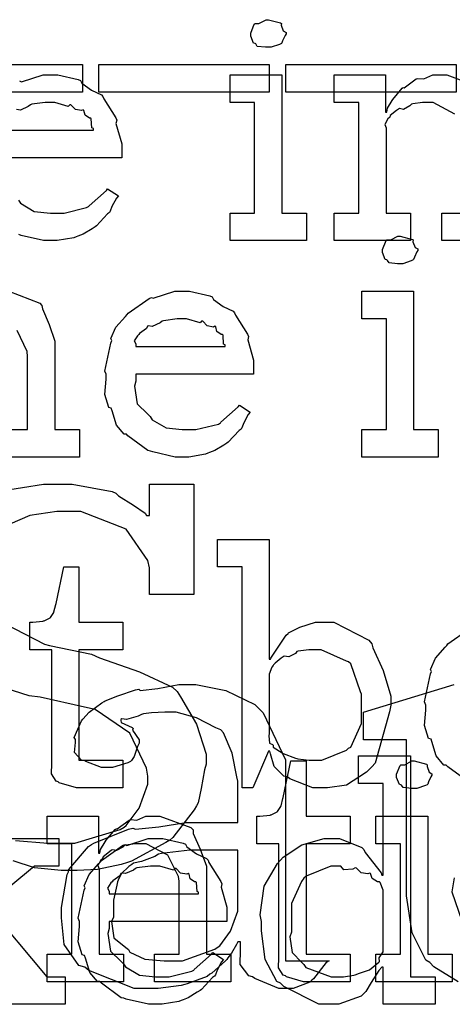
# Model space of a CAD drawing. Extents: x 0 to 8.5, y 0 to 11.
# Tile 294 of 379: x 3.015 to 3.233, y 7.3 to 7.795. Entities that reach past the tile are written whole.
import ezdxf

# ---------------------------------------------------------------- set-up
doc = ezdxf.new("R2010")
doc.units = 0
doc.layers.get('0').update_dxf_attribs({"linetype": 'CONTINUOUS'})

msp = doc.modelspace()

# ---------------------------------------------------------------- linework, layer by layer
at = {"color": 0}
for points in [[(3.1404, 7.78093), (3.139, 7.78093), (3.13482, 7.78142), (3.134, 7.78261), (3.13368, 7.78288), (3.13292, 7.78304), (3.13151, 7.78651), (3.13151, 7.78765), (3.13151, 7.78808), (3.13151, 7.78808), (3.13331, 7.79254), (3.13368, 7.79286), (3.13368, 7.79286), (3.13564, 7.79286), (3.13921, 7.79482), (3.1404, 7.79482), (3.1404, 7.79482), (3.14654, 7.79318), (3.14692, 7.79286), (3.14681, 7.79199), (3.14789, 7.78917), (3.14931, 7.78836), (3.14931, 7.78808), (3.14931, 7.78765), (3.14876, 7.78689), (3.14757, 7.78424), (3.14714, 7.7831), (3.14692, 7.78288), (3.146, 7.78239), (3.14176, 7.78093), (3.1404, 7.78093)], [(2.9611, 7.77225), (3.04682, 7.77225), (3.04682, 7.75836), (2.9611, 7.75836), (2.9611, 7.77225)], [(3.05512, 7.77225), (3.14085, 7.77225), (3.14085, 7.75836), (3.05512, 7.75836), (3.05512, 7.77225)], [(3.14914, 7.77225), (3.23486, 7.77225), (3.23486, 7.75836), (3.14914, 7.75836), (3.14914, 7.77225)], [(3.1211, 7.6976), (3.13346, 7.6976), (3.13346, 7.75315), (3.1211, 7.75315), (3.1211, 7.76704), (3.14714, 7.76704), (3.14714, 7.6976), (3.1595, 7.6976), (3.1595, 7.68371), (3.1211, 7.68371), (3.1211, 7.6976)], [(3.20671, 7.6721), (3.20529, 7.6721), (3.20111, 7.67258), (3.20031, 7.67378), (3.19997, 7.67404), (3.19922, 7.67421), (3.19781, 7.67768), (3.19781, 7.67882), (3.19781, 7.67925), (3.19781, 7.67925), (3.1996, 7.68371), (3.19997, 7.68403), (3.19997, 7.68403), (3.20193, 7.68403), (3.20551, 7.68599), (3.20671, 7.68599), (3.20671, 7.68599), (3.21283, 7.68435), (3.21322, 7.68403), (3.21311, 7.68317), (3.21419, 7.68033), (3.2156, 7.67953), (3.2156, 7.67925), (3.2156, 7.67882), (3.21506, 7.67806), (3.21386, 7.6754), (3.21343, 7.67426), (3.21322, 7.67404), (3.21229, 7.67356), (3.20806, 7.6721), (3.20671, 7.6721)], [(3.0976, 7.57487), (3.09347, 7.57487), (3.08231, 7.57742), (3.08111, 7.5779), (3.07969, 7.57818), (3.06976, 7.5855), (3.06896, 7.58637), (3.06776, 7.58632), (3.06401, 7.59093), (3.06179, 7.59814), (3.06136, 7.59939), (3.06011, 7.59978), (3.05811, 7.60628), (3.05875, 7.61399), (3.05875, 7.61654), (3.05811, 7.61811), (3.06108, 7.63222), (3.06158, 7.63346), (3.06114, 7.6345), (3.06358, 7.64014), (3.06853, 7.64561), (3.06939, 7.64649), (3.06988, 7.64725), (3.08035, 7.65468), (3.08154, 7.65517), (3.08251, 7.65479), (3.09332, 7.65821), (3.09694, 7.65821), (3.10075, 7.65821), (3.111, 7.65588), (3.11214, 7.65539), (3.11279, 7.65403), (3.11762, 7.65061), (3.12267, 7.64822), (3.12343, 7.64735), (3.12392, 7.64626), (3.12993, 7.63661), (3.13037, 7.63542), (3.12999, 7.63385), (3.13297, 7.62364), (3.13297, 7.62022), (3.13297, 7.61654), (3.07374, 7.61654), (3.07374, 7.61307), (3.07303, 7.61046), (3.07437, 7.60167), (3.07969, 7.59636), (3.08089, 7.59526), (3.08192, 7.59364), (3.08892, 7.58957), (3.09706, 7.58876), (3.09978, 7.58876), (3.10389, 7.58876), (3.11524, 7.59147), (3.11626, 7.59201), (3.11649, 7.59233), (3.12522, 7.60004), (3.12582, 7.60092), (3.13124, 7.59744), (3.13026, 7.59625), (3.12799, 7.59207), (3.12711, 7.58963), (3.12668, 7.58897), (3.12571, 7.58826), (3.12022, 7.58236), (3.11951, 7.58182), (3.118, 7.58089), (3.11344, 7.57818), (3.11083, 7.57715), (3.10997, 7.57682), (3.10878, 7.57633), (3.10038, 7.57487), (3.0976, 7.57487)], [(3.18739, 7.58876), (3.19976, 7.58876), (3.19976, 7.64432), (3.18739, 7.64432), (3.18739, 7.65821), (3.21343, 7.65821), (3.21343, 7.58876), (3.22581, 7.58876), (3.22581, 7.57487), (3.18739, 7.57487), (3.18739, 7.58876)], [(3.07374, 7.63043), (3.11865, 7.63043), (3.11865, 7.63129), (3.11789, 7.63157), (3.11757, 7.63613), (3.11735, 7.6365), (3.11664, 7.63644), (3.11447, 7.63797), (3.11388, 7.64035), (3.11344, 7.64063), (3.11274, 7.64025), (3.1096, 7.6409), (3.10736, 7.64312), (3.10672, 7.64324), (3.10601, 7.64236), (3.09918, 7.64432), (3.09694, 7.64432), (3.09446, 7.64432), (3.08768, 7.64344), (3.08697, 7.64324), (3.08589, 7.64236), (3.08192, 7.64057), (3.08003, 7.6409), (3.07958, 7.64063), (3.07904, 7.63949), (3.07547, 7.63693), (3.07525, 7.6365), (3.07449, 7.6359), (3.07281, 7.63325), (3.07374, 7.63178), (3.07374, 7.63129), (3.07374, 7.63043)], [(3.16689, 7.40847), (3.16271, 7.40847), (3.15121, 7.41303), (3.15018, 7.4139), (3.14822, 7.41433), (3.14324, 7.41922), (3.1415, 7.42567), (3.14106, 7.42692), (3.1404, 7.42692), (3.1326, 7.40847), (3.12717, 7.40847), (3.12717, 7.51958), (3.11481, 7.51958), (3.11481, 7.53347), (3.14085, 7.53347), (3.14085, 7.47314), (3.1415, 7.47314), (3.14171, 7.47368), (3.14936, 7.48529), (3.15039, 7.48617), (3.15044, 7.48643), (3.15614, 7.48936), (3.16417, 7.49181), (3.16689, 7.49181), (3.17329, 7.49181), (3.19086, 7.48281), (3.19249, 7.48096), (3.19303, 7.47894), (3.19808, 7.46756), (3.20204, 7.45454), (3.20204, 7.45014), (3.20133, 7.44678), (3.19407, 7.42096), (3.19249, 7.41911), (3.18983, 7.41644), (3.17974, 7.40983), (3.17008, 7.40847), (3.16689, 7.40847)], [(3.04682, 7.40847), (3.04378, 7.40847), (3.03521, 7.41103), (3.03467, 7.41151), (3.03364, 7.41178), (3.03125, 7.41547), (3.03142, 7.42068), (3.03142, 7.42236), (3.03142, 7.47792), (3.02035, 7.47792), (3.02035, 7.49181), (3.02186, 7.49181), (3.02186, 7.49181), (3.02696, 7.49235), (3.02729, 7.49246), (3.02761, 7.49251), (3.03054, 7.49403), (3.03076, 7.49419), (3.03076, 7.49419), (3.03239, 7.49675), (3.0325, 7.49701), (3.0325, 7.49701), (3.03347, 7.50076), (3.03358, 7.50114), (3.03749, 7.51958), (3.04508, 7.51958), (3.04508, 7.49181), (3.06722, 7.49181), (3.06722, 7.47792), (3.04508, 7.47792), (3.04508, 7.42236), (3.06722, 7.42236), (3.06722, 7.40847), (3.06625, 7.40847), (3.06401, 7.40847), (3.06332, 7.40847), (3.06207, 7.40847), (3.05925, 7.40847), (3.05832, 7.40847), (3.05692, 7.40847), (3.05371, 7.40847), (3.05268, 7.40847), (3.05122, 7.40847), (3.0479, 7.40847), (3.04682, 7.40847)], [(3.16276, 7.42236), (3.16726, 7.42236), (3.17969, 7.42746), (3.18078, 7.42844), (3.18181, 7.42899), (3.18728, 7.44081), (3.18728, 7.44472), (3.18728, 7.45557), (3.18668, 7.45682), (3.18186, 7.47086), (3.18078, 7.47185), (3.17964, 7.47222), (3.16694, 7.47792), (3.16276, 7.47792), (3.16075, 7.47792), (3.15539, 7.47721), (3.15474, 7.47706), (3.15408, 7.47613), (3.15072, 7.47433), (3.14828, 7.47478), (3.14779, 7.47444), (3.14681, 7.47364), (3.14382, 7.47119), (3.14301, 7.47043), (3.14279, 7.47011), (3.14208, 7.46924), (3.14085, 7.46565), (3.14085, 7.46446), (3.14085, 7.43582), (3.14068, 7.43468), (3.141, 7.43104), (3.14247, 7.43033), (3.14279, 7.42996), (3.14274, 7.42899), (3.14725, 7.42617), (3.14779, 7.42583), (3.14779, 7.42583), (3.15408, 7.42339), (3.15474, 7.42324), (3.15522, 7.42301), (3.16086, 7.42236), (3.16276, 7.42236)], [(3.08106, 7.30767), (3.07281, 7.30767), (3.05003, 7.31657), (3.04807, 7.31831), (3.04508, 7.31922), (3.03771, 7.32975), (3.03635, 7.34315), (3.03635, 7.3476), (3.03629, 7.34836), (3.03922, 7.36496), (3.03982, 7.36626), (3.04004, 7.3674), (3.04997, 7.37907), (3.05132, 7.37993), (3.05251, 7.38064), (3.06999, 7.38775), (3.07215, 7.38818), (3.07357, 7.38775), (3.08535, 7.38894), (3.09885, 7.391), (3.1034, 7.391), (3.12511, 7.391), (3.12511, 7.41183), (3.12457, 7.41411), (3.12213, 7.42589), (3.11783, 7.43619), (3.11643, 7.43767), (3.11404, 7.43875), (3.10417, 7.44374), (3.09397, 7.44656), (3.0906, 7.44656), (3.08832, 7.44656), (3.0816, 7.44629), (3.07758, 7.44569), (3.0765, 7.44547), (3.07482, 7.44456), (3.06907, 7.44282), (3.06668, 7.44314), (3.06608, 7.44288), (3.06608, 7.44243), (3.0664, 7.4414), (3.07183, 7.43881), (3.07238, 7.43832), (3.0721, 7.43744), (3.07542, 7.43257), (3.07542, 7.43093), (3.0746, 7.42936), (3.07281, 7.42421), (3.07161, 7.42225), (3.07107, 7.42182), (3.06972, 7.42106), (3.0619, 7.41878), (3.05935, 7.41878), (3.05647, 7.41878), (3.04861, 7.42171), (3.04785, 7.42225), (3.04644, 7.42247), (3.04286, 7.42622), (3.04329, 7.43126), (3.04329, 7.43289), (3.04264, 7.43375), (3.04633, 7.44228), (3.04699, 7.44308), (3.04699, 7.44308), (3.05018, 7.4465), (3.05664, 7.45133), (3.05783, 7.45199), (3.05832, 7.45221), (3.06467, 7.45481), (3.07346, 7.45774), (3.07519, 7.45806), (3.07596, 7.45751), (3.08479, 7.45844), (3.09532, 7.46044), (3.09885, 7.46044), (3.10385, 7.46044), (3.11893, 7.45742), (3.13351, 7.45036), (3.13574, 7.44829), (3.13769, 7.44618), (3.14899, 7.42258), (3.14899, 7.41465), (3.14899, 7.32156), (3.1709, 7.32156), (3.16949, 7.32064), (3.16308, 7.3125), (3.16222, 7.31179), (3.16118, 7.31076), (3.15283, 7.30767), (3.15007, 7.30767), (3.14567, 7.30767), (3.13351, 7.31256), (3.13249, 7.31353), (3.13064, 7.31396), (3.12619, 7.31967), (3.12642, 7.32682), (3.12642, 7.32915), (3.12642, 7.33111), (3.12511, 7.33111), (3.12429, 7.32969), (3.12181, 7.32542), (3.12001, 7.32297), (3.11947, 7.32221), (3.11888, 7.3215), (3.11187, 7.31537), (3.111, 7.31483), (3.10965, 7.31369), (3.09961, 7.30994), (3.09842, 7.30963), (3.09657, 7.30914), (3.0849, 7.30767), (3.08106, 7.30767)], [(3.17215, 7.29964), (3.16575, 7.29964), (3.14817, 7.30854), (3.14654, 7.31028), (3.14458, 7.31119), (3.13883, 7.32215), (3.13699, 7.33653), (3.13699, 7.34131), (3.13629, 7.34467), (3.13829, 7.3591), (3.14492, 7.37039), (3.14654, 7.37213), (3.14785, 7.37369), (3.15728, 7.37989), (3.1684, 7.38297), (3.17215, 7.38297), (3.17622, 7.38297), (3.18739, 7.37847), (3.18842, 7.37756), (3.18913, 7.37597), (3.19706, 7.36583), (3.19754, 7.36453), (3.19819, 7.36453), (3.19819, 7.41075), (3.18582, 7.41075), (3.18582, 7.42464), (3.21186, 7.42464), (3.21186, 7.31353), (3.22424, 7.31353), (3.22424, 7.29964), (3.19819, 7.29964), (3.19819, 7.31831), (3.19754, 7.31831), (3.19596, 7.31668), (3.19217, 7.3106), (3.18946, 7.30604), (3.18842, 7.30507), (3.18707, 7.30371), (3.17583, 7.29964), (3.17215, 7.29964)], [(3.16108, 7.31093), (3.15804, 7.31093), (3.14947, 7.31347), (3.14893, 7.31396), (3.14789, 7.31424), (3.14551, 7.31793), (3.14567, 7.32314), (3.14567, 7.32482), (3.14567, 7.38038), (3.1346, 7.38038), (3.1346, 7.39426), (3.13612, 7.39426), (3.13612, 7.39426), (3.14122, 7.39481), (3.14154, 7.39492), (3.14187, 7.39497), (3.14481, 7.39649), (3.14501, 7.39665), (3.14501, 7.39665), (3.14665, 7.39919), (3.14675, 7.39947), (3.14675, 7.39947), (3.14774, 7.40321), (3.14785, 7.4036), (3.15175, 7.42204), (3.15935, 7.42204), (3.15935, 7.39426), (3.18147, 7.39426), (3.18147, 7.38038), (3.15935, 7.38038), (3.15935, 7.32482), (3.18147, 7.32482), (3.18147, 7.31093), (3.1805, 7.31093), (3.17828, 7.31093), (3.17757, 7.31093), (3.17632, 7.31093), (3.1735, 7.31093), (3.17258, 7.31093), (3.17117, 7.31093), (3.16797, 7.31093), (3.16694, 7.31093), (3.16547, 7.31093), (3.16217, 7.31093), (3.16108, 7.31093)], [(3.21382, 7.40815), (3.2124, 7.40815), (3.20822, 7.40864), (3.20742, 7.40983), (3.20708, 7.4101), (3.20632, 7.41026), (3.20492, 7.41374), (3.20492, 7.41487), (3.20492, 7.41531), (3.20492, 7.41531), (3.20671, 7.41976), (3.20708, 7.42008), (3.20708, 7.42008), (3.20904, 7.42008), (3.21263, 7.42204), (3.21382, 7.42204), (3.21382, 7.42204), (3.21994, 7.42042), (3.22032, 7.42008), (3.22021, 7.41922), (3.22131, 7.41639), (3.22271, 7.41558), (3.22271, 7.41531), (3.22271, 7.41487), (3.22217, 7.41411), (3.22097, 7.41146), (3.22054, 7.41032), (3.22032, 7.4101), (3.2194, 7.40961), (3.21517, 7.40815), (3.21382, 7.40815)], [(3.02914, 7.32482), (3.0415, 7.32482), (3.0415, 7.38038), (3.02914, 7.38038), (3.02914, 7.39426), (3.05496, 7.39426), (3.05496, 7.3756), (3.05561, 7.3756), (3.05561, 7.3756), (3.05587, 7.37756), (3.05826, 7.38135), (3.05865, 7.38189), (3.05854, 7.38194), (3.06332, 7.38753), (3.06386, 7.38797), (3.06424, 7.38781), (3.07032, 7.39225), (3.07101, 7.39253), (3.07101, 7.39253), (3.07428, 7.39231), (3.07867, 7.39426), (3.08014, 7.39426), (3.08572, 7.39426), (3.10135, 7.38851), (3.10249, 7.38732), (3.1026, 7.38558), (3.10601, 7.37771), (3.10921, 7.36914), (3.10921, 7.36626), (3.10921, 7.32482), (3.12158, 7.32482), (3.12158, 7.31093), (3.08317, 7.31093), (3.08317, 7.32482), (3.09554, 7.32482), (3.09554, 7.36149), (3.09511, 7.36393), (3.08985, 7.37457), (3.07894, 7.38038), (3.07536, 7.38038), (3.07351, 7.38038), (3.06858, 7.37967), (3.06799, 7.3795), (3.06722, 7.37864), (3.06392, 7.37696), (3.0619, 7.37739), (3.06147, 7.37711), (3.06039, 7.37636), (3.05729, 7.37386), (3.05701, 7.37304), (3.05692, 7.37278), (3.05615, 7.37213), (3.05458, 7.36942), (3.05518, 7.36774), (3.05518, 7.36714), (3.05518, 7.32482), (3.06754, 7.32482), (3.06754, 7.31093), (3.02914, 7.31093), (3.02914, 7.32482)], [(3.1945, 7.32482), (3.20688, 7.32482), (3.20688, 7.38038), (3.1945, 7.38038), (3.1945, 7.39426), (3.22054, 7.39426), (3.22054, 7.32482), (3.23292, 7.32482), (3.23292, 7.31093), (3.1945, 7.31093), (3.1945, 7.32482)], [(3.08421, 7.29964), (3.08008, 7.29964), (3.0689, 7.30219), (3.06771, 7.30268), (3.06629, 7.30296), (3.05638, 7.31028), (3.05556, 7.31114), (3.05436, 7.31108), (3.05063, 7.31569), (3.04839, 7.32292), (3.04796, 7.32417), (3.04671, 7.32454), (3.04471, 7.33106), (3.04536, 7.33876), (3.04536, 7.34131), (3.04471, 7.34289), (3.04769, 7.35699), (3.04818, 7.35824), (3.04775, 7.35926), (3.05018, 7.3649), (3.05512, 7.37039), (3.05599, 7.37125), (3.05647, 7.37201), (3.06694, 7.37944), (3.06814, 7.37993), (3.06913, 7.37956), (3.07992, 7.38297), (3.08356, 7.38297), (3.08735, 7.38297), (3.0976, 7.38064), (3.09874, 7.38015), (3.09939, 7.37879), (3.10422, 7.37537), (3.10926, 7.37299), (3.11003, 7.37213), (3.11051, 7.37104), (3.11654, 7.36139), (3.11697, 7.36019), (3.1166, 7.35861), (3.11957, 7.34842), (3.11957, 7.345), (3.11957, 7.34131), (3.06033, 7.34131), (3.06033, 7.33783), (3.05963, 7.33524), (3.06099, 7.32644), (3.06629, 7.32112), (3.06749, 7.32004), (3.06853, 7.31842), (3.07553, 7.31435), (3.08365, 7.31353), (3.08637, 7.31353), (3.0905, 7.31353), (3.10183, 7.31625), (3.10286, 7.31679), (3.10308, 7.31711), (3.11182, 7.32482), (3.11242, 7.32568), (3.11783, 7.32221), (3.11686, 7.32101), (3.11458, 7.31685), (3.11372, 7.3144), (3.11328, 7.31375), (3.11231, 7.31304), (3.10682, 7.30712), (3.10613, 7.30658), (3.1046, 7.30567), (3.10004, 7.30296), (3.09744, 7.30192), (3.09657, 7.3016), (3.09538, 7.30111), (3.08697, 7.29964), (3.08421, 7.29964)], [(3.09125, 7.32156), (3.09722, 7.32156), (3.11344, 7.32736), (3.11513, 7.3285), (3.11594, 7.3291), (3.12131, 7.33643), (3.12511, 7.34646), (3.12511, 7.34978), (3.12511, 7.37711), (3.10601, 7.37711), (3.10081, 7.37711), (3.08658, 7.37549), (3.08518, 7.37517), (3.08322, 7.37397), (3.07656, 7.37153), (3.07254, 7.37056), (3.07172, 7.36996), (3.07026, 7.36893), (3.06635, 7.36524), (3.06489, 7.36214), (3.06456, 7.36128), (3.06407, 7.35949), (3.06239, 7.35206), (3.06239, 7.34956), (3.06239, 7.34347), (3.06142, 7.34136), (3.06267, 7.33311), (3.06868, 7.32818), (3.06999, 7.32721), (3.07069, 7.32579), (3.07824, 7.32226), (3.088, 7.32156), (3.09125, 7.32156)], [(3.06033, 7.35519), (3.10525, 7.35519), (3.10525, 7.35607), (3.10449, 7.35633), (3.10417, 7.36089), (3.10394, 7.36128), (3.10325, 7.36122), (3.10107, 7.36274), (3.10047, 7.36513), (3.10004, 7.3654), (3.09933, 7.36501), (3.09619, 7.36567), (3.09397, 7.36789), (3.09332, 7.368), (3.09261, 7.36714), (3.08578, 7.36908), (3.08356, 7.36908), (3.08106, 7.36908), (3.07428, 7.36822), (3.07357, 7.368), (3.07249, 7.36714), (3.06853, 7.36535), (3.06662, 7.36567), (3.06619, 7.3654), (3.06565, 7.36426), (3.06207, 7.36171), (3.06185, 7.36128), (3.06108, 7.36068), (3.0594, 7.35801), (3.06033, 7.35656), (3.06033, 7.35607), (3.06033, 7.35519)], [(3.17626, 7.31353), (3.17822, 7.31353), (3.18343, 7.31429), (3.18408, 7.3144), (3.18408, 7.3144), (3.18619, 7.31537), (3.19069, 7.31674), (3.19125, 7.317), (3.19125, 7.317), (3.1959, 7.32075), (3.19624, 7.32112), (3.19624, 7.32112), (3.19618, 7.32297), (3.19819, 7.32601), (3.19819, 7.32699), (3.19819, 7.35562), (3.19819, 7.35704), (3.19656, 7.36089), (3.19624, 7.36128), (3.19536, 7.36122), (3.1926, 7.3629), (3.19179, 7.36535), (3.19125, 7.36561), (3.19043, 7.36524), (3.18701, 7.36583), (3.18474, 7.36811), (3.18408, 7.36822), (3.18289, 7.36762), (3.17844, 7.36724), (3.17681, 7.36908), (3.17626, 7.36908), (3.17176, 7.36908), (3.15935, 7.36404), (3.15826, 7.36301), (3.15707, 7.36139), (3.15196, 7.35042), (3.15196, 7.34674), (3.15196, 7.33589), (3.15121, 7.33361), (3.15235, 7.32563), (3.15717, 7.32064), (3.15826, 7.31961), (3.15918, 7.31808), (3.17199, 7.31353), (3.17626, 7.31353)]]:
    msp.add_lwpolyline(points, close=True, dxfattribs=at)
for points in [[(3.01525, 7.764), (3.01622, 7.76361), (3.02701, 7.76704), (3.03065, 7.76704), (3.03444, 7.76704), (3.04471, 7.76471), (3.04585, 7.76421), (3.0465, 7.76286), (3.05132, 7.75944), (3.05638, 7.75706), (3.05713, 7.75618), (3.05761, 7.7551), (3.06364, 7.74544), (3.06407, 7.74425), (3.06369, 7.74268), (3.06668, 7.73247), (3.06668, 7.72906), (3.06668, 7.72537), (3.00743, 7.72537)], [(3.23426, 7.74735), (3.22336, 7.75315), (3.21978, 7.75315), (3.21793, 7.75315), (3.213, 7.75244), (3.2124, 7.75228), (3.21164, 7.75142), (3.20833, 7.74972), (3.20632, 7.75017), (3.20589, 7.74989), (3.20481, 7.74914), (3.20171, 7.74664), (3.20144, 7.74582), (3.20133, 7.74556), (3.20057, 7.7449), (3.199, 7.74219), (3.1996, 7.7405), (3.1996, 7.7399), (3.1996, 7.6976), (3.21197, 7.6976), (3.21197, 7.68371), (3.17356, 7.68371), (3.17356, 7.6976), (3.17356, 7.6976), (3.18593, 7.6976), (3.18593, 7.75315), (3.17356, 7.75315), (3.17356, 7.76704), (3.19937, 7.76704), (3.19937, 7.74837), (3.20003, 7.74837), (3.20003, 7.74837), (3.20031, 7.75032), (3.20269, 7.75413), (3.20307, 7.75467), (3.20296, 7.75472), (3.20774, 7.76031), (3.20828, 7.76074), (3.20865, 7.76058), (3.21474, 7.76503), (3.21544, 7.76531), (3.21544, 7.76531), (3.21869, 7.76508), (3.2231, 7.76704), (3.22456, 7.76704), (3.23014, 7.76704), (3.24576, 7.76129)], [(3.00743, 7.73926), (3.05236, 7.73926), (3.05236, 7.74013), (3.0516, 7.7404), (3.05126, 7.74496), (3.05106, 7.74533), (3.05035, 7.74528), (3.04818, 7.74681), (3.04758, 7.74918), (3.04715, 7.74946), (3.04644, 7.74908), (3.04329, 7.74972), (3.04107, 7.75196), (3.04042, 7.75206), (3.03971, 7.75119), (3.03288, 7.75315), (3.03065, 7.75315), (3.02815, 7.75315), (3.02138, 7.75228), (3.02067, 7.75206), (3.01958, 7.75119), (3.01563, 7.7494), (3.01372, 7.74972)], [(3.0146, 7.7041), (3.01563, 7.70247), (3.02262, 7.6984), (3.03076, 7.6976), (3.03347, 7.6976), (3.0376, 7.6976), (3.04893, 7.70031), (3.04997, 7.70085), (3.05018, 7.70117), (3.05892, 7.70888), (3.05951, 7.70975), (3.06494, 7.70628), (3.06396, 7.70508), (3.06168, 7.7009), (3.06082, 7.69846), (3.06039, 7.69781), (3.0594, 7.6971), (3.05393, 7.69119), (3.05322, 7.69065), (3.05171, 7.68972), (3.04715, 7.68701), (3.04454, 7.68599), (3.04368, 7.68565), (3.04249, 7.68517), (3.03407, 7.68371), (3.03131, 7.68371), (3.03131, 7.68371), (3.02718, 7.68371), (3.016, 7.68625), (3.01481, 7.68674)], [(3.266, 7.68371), (3.2276, 7.68371), (3.2276, 7.6976), (3.23996, 7.6976)], [(3.00982, 7.65821), (3.02533, 7.65224), (3.02642, 7.65104), (3.02675, 7.64936), (3.03017, 7.64154), (3.03293, 7.63308), (3.03293, 7.63021), (3.03293, 7.58876), (3.04531, 7.58876), (3.04531, 7.57487), (3.00689, 7.57487)], [(3.00689, 7.58876), (3.01926, 7.58876), (3.01926, 7.62543), (3.0191, 7.62787), (3.01406, 7.63851)], [(3.00612, 7.55789), (3.02729, 7.56131), (3.0344, 7.56131), (3.04172, 7.56131), (3.06179, 7.55751), (3.06369, 7.55675), (3.06506, 7.55528), (3.07249, 7.55063), (3.07844, 7.54665), (3.0791, 7.54546), (3.08062, 7.54546), (3.08062, 7.56131), (3.10297, 7.56131), (3.10297, 7.50575), (3.08062, 7.50575), (3.08062, 7.51921), (3.07981, 7.52279), (3.0689, 7.53868), (3.04611, 7.54742), (3.03851, 7.54742), (3.03396, 7.54742), (3.02035, 7.54551), (3.01036, 7.54113)], [(3.00765, 7.49115), (3.02778, 7.48074), (3.03028, 7.48014), (3.05132, 7.47581), (3.05544, 7.4739), (3.07553, 7.46679), (3.09212, 7.45915), (3.09451, 7.45692), (3.09614, 7.45421), (3.10422, 7.44049), (3.10906, 7.42551), (3.10906, 7.42046), (3.10818, 7.41758), (3.10656, 7.4081), (3.10504, 7.40104), (3.10428, 7.39942), (3.10308, 7.3974), (3.09229, 7.38351), (3.09082, 7.38226), (3.08886, 7.38097), (3.07161, 7.37169), (3.06956, 7.37099), (3.0664, 7.36996), (3.05447, 7.3674), (3.04411, 7.36686), (3.04069, 7.36686), (3.04069, 7.36686), (3.03618, 7.36686), (3.02279, 7.36833), (3.01204, 7.37175)], [(3.24056, 7.41178), (3.23062, 7.41911), (3.22982, 7.41997), (3.22863, 7.41992), (3.22487, 7.42453), (3.22265, 7.43175), (3.22222, 7.433), (3.22097, 7.43338), (3.21897, 7.43989), (3.21963, 7.4476), (3.21963, 7.45014), (3.21897, 7.45171), (3.22194, 7.46582), (3.22244, 7.46707), (3.222, 7.4681), (3.22444, 7.47374), (3.22939, 7.47922), (3.23025, 7.48008), (3.23074, 7.48085), (3.24121, 7.48828)], [(3.01313, 7.38194), (3.0294, 7.38075), (3.03483, 7.38075), (3.04308, 7.38075), (3.06586, 7.38747), (3.06782, 7.38878), (3.0689, 7.38949), (3.07542, 7.39822), (3.07975, 7.41038), (3.07975, 7.41439), (3.07904, 7.41846), (3.07069, 7.43593), (3.05317, 7.44786), (3.04785, 7.44911), (3.0255, 7.4541), (3.02001, 7.45475), (2.99989, 7.46121)], [(3.23589, 7.31093), (3.22364, 7.31853), (3.22168, 7.32069), (3.21967, 7.32183), (3.21278, 7.33561), (3.20996, 7.35422), (3.20996, 7.3604), (3.20996, 7.43267), (3.18826, 7.43267), (3.18826, 7.44656), (3.23383, 7.46044)], [(2.99935, 7.38297), (3.03494, 7.38297), (3.03494, 7.36908), (3.02279, 7.36908), (2.99869, 7.34933), (3.02886, 7.31353), (3.03819, 7.31353), (3.03819, 7.29964), (3.00282, 7.29964)], [(3.23383, 7.36322), (3.23275, 7.35628), (3.24104, 7.33197)]]:
    msp.add_lwpolyline(points, dxfattribs=at)

doc.saveas('drawing.dxf')
